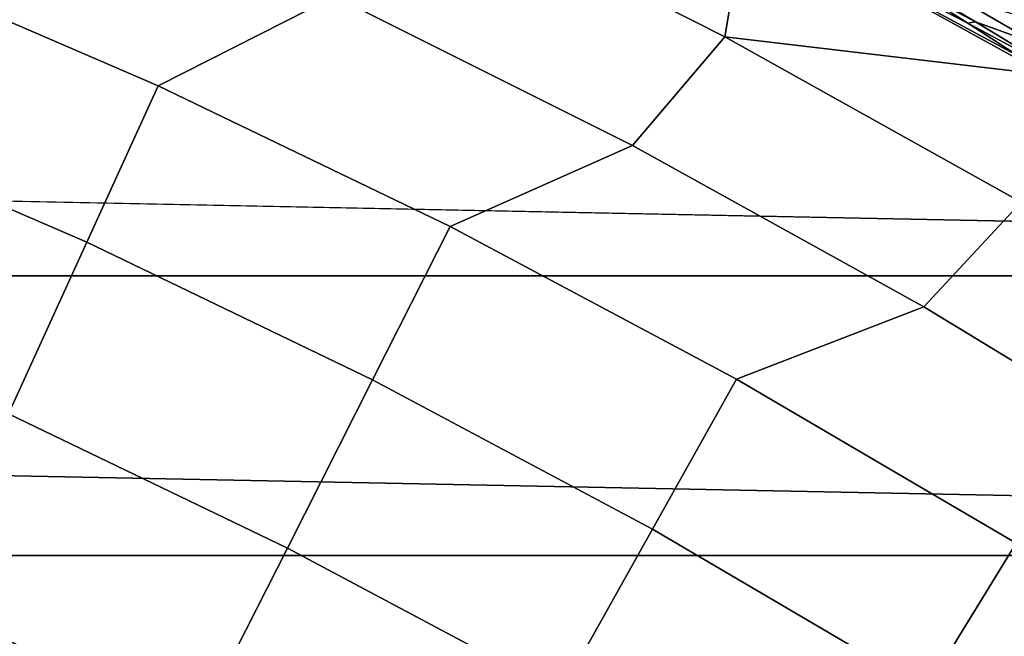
# Model space of a CAD drawing. Header units: metres. Extents: x -32 to 117, y -314 to 32.
# Tile 249 of 380: x 10.43 to 13.67, y 22.02 to 24.05. Entities that reach past the tile are written whole.
import ezdxf

# ---------------------------------------------------------------- set-up
doc = ezdxf.new("R2010")
doc.units = ezdxf.units.M
doc.layers.add('solid_24_501_064_XXX', color=7, linetype='CONTINUOUS')

msp = doc.modelspace()

# ---------------------------------------------------------------- linework, layer by layer
at = {"layer": 'solid_24_501_064_XXX'}
for points in [[(11.809247, 24.922829, 70.516006), (11.753527, 24.500671, 77.737923), (12.752348, 23.995956, 77.737923), (12.823011, 24.416718, 70.516006)], [(11.465974, 24.129248, 84.956604), (10.464608, 24.580097, 84.956604), (9.903439, 24.258205, 92.171654), (10.884655, 23.83407, 92.171654)], [(12.752348, 23.995956, 77.737923), (11.753527, 24.500671, 77.737923), (11.465974, 24.129248, 84.956604), (12.447966, 23.637627, 84.956604)], [(13.813329, 23.870523, 70.514549), (12.823011, 24.416718, 70.516006), (12.752348, 23.995956, 77.737923)], [(13.722713, 23.930347, 70.388145), (12.823011, 24.416718, 70.516006), (13.813329, 23.870523, 70.514549)], [(13.553283, 24.040844, 70.151779), (13.385478, 24.148546, 69.917786), (12.823011, 24.416718, 70.516006)], [(13.722713, 23.930347, 70.388145), (13.553283, 24.040844, 70.151779), (12.823011, 24.416718, 70.516006)], [(10.884655, 23.83407, 92.171654), (9.903439, 24.258205, 92.171654), (9.68911, 23.733212, 99.382652), (10.649091, 23.318256, 99.382652)], [(13.319819, 24.199894, 69.673798), (13.385478, 24.148546, 69.917786), (13.579506, 24.044895, 69.882721)], [(13.579506, 24.044895, 69.882721), (13.78585, 23.969997, 69.548027), (13.525176, 24.122507, 69.339027), (13.319819, 24.199894, 69.673798)], [(13.741866, 24.059313, 69.008621), (13.968307, 24.011181, 68.682327), (13.705038, 24.156811, 68.471657), (13.479511, 24.207409, 68.798233)], [(12.447966, 23.637627, 84.956604), (11.465974, 24.129248, 84.956604), (10.884655, 23.83407, 92.171654), (11.847754, 23.370266, 92.171654)], [(13.579506, 24.044895, 69.882721), (13.385478, 24.148546, 69.917786), (13.553283, 24.040844, 70.151779)], [(13.78585, 23.969997, 69.548027), (14.003494, 23.909275, 69.217812), (13.741866, 24.059313, 69.008621), (13.525176, 24.122507, 69.339027)], [(-22.751431, 23.208225, -303.5), (-21.810736, 24.094435, -303.5), (22.751431, 23.208225, -303.5)], [(-21.810736, 24.094435, -303.5), (21.810736, 24.094435, -303.5), (22.751431, 23.208225, -303.5)], [(13.579506, 24.044895, 69.882721), (13.553283, 24.040844, 70.151779), (13.838405, 23.887972, 70.09037)], [(13.838405, 23.887972, 70.09037), (13.553283, 24.040844, 70.151779), (13.722713, 23.930347, 70.388145)], [(13.838405, 23.887972, 70.09037), (14.045755, 23.815554, 69.755791), (13.78585, 23.969997, 69.548027), (13.579506, 24.044895, 69.882721)], [(13.729541, 23.450544, 77.737923), (12.752348, 23.995956, 77.737923), (12.447966, 23.637627, 84.956604), (13.408921, 23.10606, 84.956604)], [(13.899863, 23.812918, 70.635223), (13.813329, 23.870523, 70.514549), (12.752348, 23.995956, 77.737923), (13.729541, 23.450544, 77.737923)], [(11.847754, 23.370266, 92.171654), (10.884655, 23.83407, 92.171654), (10.649091, 23.318256, 99.382652), (11.591348, 22.864491, 99.382652)], [(10.649091, 23.318256, 99.382652), (9.68911, 23.733212, 99.382652), (9.454391, 23.158278, 106.589211), (10.391117, 22.753374, 106.589211)], [(13.408921, 23.10606, 84.956604), (12.447966, 23.637627, 84.956604), (11.847754, 23.370266, 92.171654), (12.791135, 22.867563, 92.171654)], [(14.683448, 22.86536, 77.737923), (13.729541, 23.450544, 77.737923), (13.408921, 23.10606, 84.956604), (14.347219, 22.53545, 84.956604)], [(12.791135, 22.867563, 92.171654), (11.847754, 23.370266, 92.171654), (11.591348, 22.864491, 99.382652), (12.514312, 22.372667, 99.382652)], [(11.591348, 22.864491, 99.382652), (10.649091, 23.318256, 99.382652), (10.391117, 22.753374, 106.589211), (11.310548, 22.310598, 106.589211)], [(-23.656019, 22.285479, -303.5), (-22.751431, 23.208225, -303.5), (23.656019, 22.285479, -303.5)], [(-22.751431, 23.208225, -303.5), (22.751431, 23.208225, -303.5), (23.656019, 22.285479, -303.5)], [(14.347219, 22.53545, 84.956604), (13.408921, 23.10606, 84.956604), (12.791135, 22.867563, 92.171654), (13.713226, 22.326801, 92.171654)], [(12.514312, 22.372667, 99.382652), (11.591348, 22.864491, 99.382652), (11.310548, 22.310598, 106.589211), (12.211153, 21.83069, 106.589211)], [(13.713226, 22.326801, 92.171654), (12.791135, 22.867563, 92.171654), (12.514312, 22.372667, 99.382652), (13.416447, 21.843607, 99.382652)], [(11.310548, 22.310598, 106.589211), (10.391117, 22.753374, 106.589211), (10.110748, 22.139452, 113.790924), (11.005371, 21.708624, 113.790924)], [(13.416447, 21.843607, 99.382652), (12.514312, 22.372667, 99.382652), (12.211153, 21.83069, 106.589211), (13.091434, 21.314447, 106.589211)], [(12.211153, 21.83069, 106.589211), (11.310548, 22.310598, 106.589211), (11.005371, 21.708624, 113.790924), (11.881677, 21.241665, 113.790924)], [(14.612493, 21.748877, 92.171654), (13.713226, 22.326801, 92.171654), (13.416447, 21.843607, 99.382652), (14.296251, 21.278191, 99.382652)], [(-24.523338, 21.327351, -303.5), (-23.656019, 22.285479, -303.5), (24.523338, 21.327351, -303.5)], [(-23.656019, 22.285479, -303.5), (23.656019, 22.285479, -303.5), (24.523338, 21.327351, -303.5)], [(10.110748, 22.139452, 113.790924), (10.309723, 21.241076, 120.980194), (10.764361, 21.014334, 120.980194), (11.005371, 21.708624, 113.790924)]]:
    msp.add_3dface(points, dxfattribs=at)

doc.saveas('drawing.dxf')
